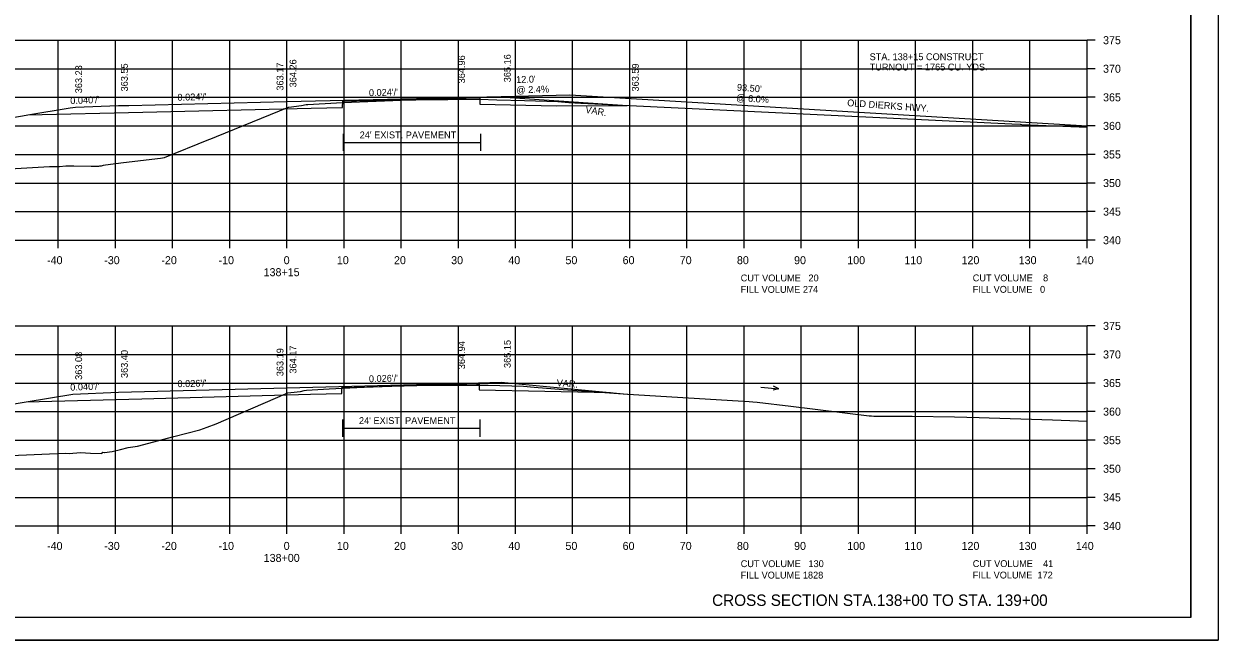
# Model space of a CAD drawing. Extents: x 1374859 to 1376773, y 382242 to 389804.
# Drawn here: x 1376088.6 to 1376297.5, y 385655.1 to 385763 of the extents above; entities that cross this region are included whole.
import ezdxf

# ---------------------------------------------------------------- set-up
doc = ezdxf.new("R2010")
doc.units = 0
for name, color, linetype in [('R_Axis', 7, 'Continuous'), ('R_Axis Annot', 7, 'Continuous'), ('R_Border', 7, 'Continuous'), ('R_Border Notes', 7, 'Continuous'), ('R_Draft', 7, 'Continuous'), ('R_Drive', 7, 'Continuous'), ('R_Exist Surface', 7, 'Continuous'), ('R_Fin Surface', 7, 'Continuous'), ('R_Grid', 7, 'Continuous'), ('R_No Plot', 7, 'Continuous'), ('R_Water', 7, 'Continuous'), ('R_Water Annot', 7, 'Continuous'), ('R_Xsect Elev', 7, 'Continuous'), ('R_Xsect Slope', 7, 'Continuous')]:
    doc.layers.add(name, color=color, linetype=linetype)

msp = doc.modelspace()

# ---------------------------------------------------------------- linework, layer by layer
at = {"layer": 'R_Axis'}
for p, q in [((1376274.57, 385725.13), (1376274.57, 385760.13)), ((1376275.97, 385760.13), (1376274.57, 385760.13)), ((1376275.97, 385755.13), (1376274.57, 385755.13)), ((1376275.97, 385750.13), (1376274.57, 385750.13)), ((1376275.97, 385745.13), (1376274.57, 385745.13)), ((1376275.97, 385740.13), (1376274.57, 385740.13)), ((1376275.97, 385735.13), (1376274.57, 385735.13)), ((1376275.97, 385730.13), (1376274.57, 385730.13)), ((1375994.57, 385725.13), (1376274.57, 385725.13)), ((1376094.57, 385723.73), (1376094.57, 385725.13)), ((1376104.57, 385723.73), (1376104.57, 385725.13)), ((1376114.57, 385723.73), (1376114.57, 385725.13)), ((1376124.57, 385723.73), (1376124.57, 385725.13)), ((1376134.57, 385723.73), (1376134.57, 385725.13)), ((1376144.57, 385723.73), (1376144.57, 385725.13)), ((1376154.57, 385723.73), (1376154.57, 385725.13)), ((1376164.57, 385723.73), (1376164.57, 385725.13)), ((1376174.57, 385723.73), (1376174.57, 385725.13)), ((1376184.57, 385723.73), (1376184.57, 385725.13)), ((1376194.57, 385723.73), (1376194.57, 385725.13)), ((1376204.57, 385723.73), (1376204.57, 385725.13)), ((1376214.57, 385723.73), (1376214.57, 385725.13)), ((1376224.57, 385723.73), (1376224.57, 385725.13)), ((1376234.57, 385723.73), (1376234.57, 385725.13)), ((1376244.57, 385723.73), (1376244.57, 385725.13)), ((1376254.57, 385723.73), (1376254.57, 385725.13)), ((1376264.57, 385723.73), (1376264.57, 385725.13)), ((1376274.57, 385723.73), (1376274.57, 385725.13)), ((1376275.97, 385725.13), (1376274.57, 385725.13)), ((1376274.57, 385675.13), (1376274.57, 385710.13)), ((1376275.97, 385710.13), (1376274.57, 385710.13)), ((1376275.97, 385705.13), (1376274.57, 385705.13)), ((1376275.97, 385700.13), (1376274.57, 385700.13)), ((1376275.97, 385695.13), (1376274.57, 385695.13)), ((1376275.97, 385690.13), (1376274.57, 385690.13)), ((1376275.97, 385685.13), (1376274.57, 385685.13)), ((1376275.97, 385680.13), (1376274.57, 385680.13)), ((1375994.57, 385675.13), (1376274.57, 385675.13)), ((1376094.57, 385673.73), (1376094.57, 385675.13)), ((1376104.57, 385673.73), (1376104.57, 385675.13)), ((1376114.57, 385673.73), (1376114.57, 385675.13)), ((1376124.57, 385673.73), (1376124.57, 385675.13)), ((1376134.57, 385673.73), (1376134.57, 385675.13)), ((1376144.57, 385673.73), (1376144.57, 385675.13)), ((1376154.57, 385673.73), (1376154.57, 385675.13)), ((1376164.57, 385673.73), (1376164.57, 385675.13)), ((1376174.57, 385673.73), (1376174.57, 385675.13)), ((1376184.57, 385673.73), (1376184.57, 385675.13)), ((1376194.57, 385673.73), (1376194.57, 385675.13)), ((1376204.57, 385673.73), (1376204.57, 385675.13)), ((1376214.57, 385673.73), (1376214.57, 385675.13)), ((1376224.57, 385673.73), (1376224.57, 385675.13)), ((1376234.57, 385673.73), (1376234.57, 385675.13)), ((1376244.57, 385673.73), (1376244.57, 385675.13)), ((1376254.57, 385673.73), (1376254.57, 385675.13)), ((1376264.57, 385673.73), (1376264.57, 385675.13)), ((1376274.57, 385673.73), (1376274.57, 385675.13)), ((1376275.97, 385675.13), (1376274.57, 385675.13))]:
    msp.add_line(p, q, dxfattribs=at)
at = {"layer": 'R_Border'}
for q in [(1376292.75, 385864.59), (1375976.57, 385659.13)]:
    msp.add_line((1376292.75, 385659.13), q, dxfattribs=at)
at = {"layer": 'R_Border Notes'}
for points in [[(1376144.44, 385743.74), (1376144.44, 385740.74)], [(1376168.45, 385743.74), (1376168.45, 385740.74)], [(1376144.44, 385742.24), (1376168.45, 385742.24)], [(1376144.31, 385693.74), (1376144.31, 385690.74)], [(1376168.31, 385693.74), (1376168.31, 385690.74)], [(1376144.31, 385692.24), (1376168.31, 385692.24)]]:
    msp.add_lwpolyline(points, dxfattribs=at)
at = {"layer": 'R_Drive'}
for p, q in [((1376172.09, 385750.28), (1376184.08, 385750.57)), ((1376184.08, 385750.57), (1376274.58, 385745.14))]:
    msp.add_line(p, q, dxfattribs=at)
at = {"layer": 'R_Exist Surface'}
for points in [[(1376084.05, 385737.52), (1376093.04, 385738.01), (1376094.78, 385738.04), (1376095.91, 385738.13), (1376097.28, 385738.16), (1376100.33, 385738.07), (1376100.8, 385738.11), (1376101.23, 385738.08), (1376101.72, 385738.08), (1376101.75, 385738.13), (1376101.81, 385738.11), (1376101.83, 385738.12), (1376102.15, 385738.15), (1376102.5, 385738.24), (1376102.83, 385738.32), (1376105.96, 385738.74), (1376112.44, 385739.47), (1376113.18, 385739.6), (1376120.94, 385742.73), (1376121.29, 385742.86), (1376122.28, 385743.29), (1376134.85, 385748.41), (1376134.91, 385748.42), (1376137.15, 385748.68), (1376137.96, 385748.85), (1376138.23, 385748.9), (1376143.23, 385749.17), (1376144.43, 385749.24), (1376150.18, 385749.47), (1376156.09, 385749.7), (1376157.11, 385749.71), (1376168.31, 385749.78), (1376171.29, 385749.71), (1376176.17, 385749.59), (1376181.95, 385749.38), (1376183.92, 385749.24), (1376185.98, 385749.11), (1376261.42, 385745.48), (1376262.84, 385745.41), (1376262.92, 385745.41), (1376263.17, 385745.4), (1376274.57, 385744.91)], [(1376086.27, 385687.48), (1376095.78, 385687.84), (1376096.48, 385687.82), (1376098.44, 385687.97), (1376100.19, 385687.85), (1376102.2, 385687.83), (1376102.36, 385688.05), (1376102.59, 385687.95), (1376102.67, 385688), (1376103.98, 385688.14), (1376105.45, 385688.49), (1376106.8, 385688.86), (1376108.41, 385689.07), (1376114.81, 385690.79), (1376119.35, 385691.94), (1376120.6, 385692.43), (1376122.22, 385693.02), (1376132.57, 385697.51), (1376134.76, 385698.4), (1376135.26, 385698.46), (1376136.98, 385698.68), (1376137.57, 385698.8), (1376137.98, 385698.89), (1376141.99, 385699.12), (1376144.31, 385699.25), (1376148.08, 385699.4), (1376155.98, 385699.72), (1376167.75, 385699.77), (1376168.38, 385699.78), (1376169.81, 385699.74), (1376175.96, 385699.57), (1376177.83, 385699.39), (1376182.92, 385699), (1376194.23, 385698.18), (1376215.43, 385696.89), (1376216.07, 385696.86), (1376216.86, 385696.81), (1376222.75, 385696.08), (1376236.47, 385694.41), (1376236.84, 385694.38), (1376237.29, 385694.35), (1376243.08, 385694.36), (1376244, 385694.36), (1376251.37, 385694.22), (1376255.7, 385694.09), (1376257.44, 385694.03), (1376268.52, 385693.67), (1376274.57, 385693.46)]]:
    msp.add_lwpolyline(points, dxfattribs=at)
at = {"layer": 'R_Fin Surface'}
for points in [[(1376034.36, 385737.21), (1376034.92, 385737.02), (1376043.5, 385734.16), (1376045.48, 385734.82), (1376075.09, 385744.69), (1376088.33, 385746.9), (1376089.22, 385747.05), (1376096.63, 385748.28), (1376097.09, 385748.36), (1376097.57, 385748.38), (1376105.09, 385748.68), (1376106.89, 385748.71), (1376134.59, 385749.38), (1376162.29, 385750.06), (1376164.09, 385750.09), (1376164.57, 385750.1), (1376172.09, 385750.28), (1376172.74, 385750.17), (1376194.09, 385748.72)], [(1376089.24, 385747.05), (1376109.35, 385747.53), (1376138.83, 385748.24), (1376144.33, 385748.37), (1376144.34, 385749.45), (1376168.34, 385750.02), (1376168.35, 385748.94), (1376181.72, 385748.67), (1376194.09, 385748.72)], [(1376034.32, 385687.38), (1376043.96, 385684.16), (1376075.09, 385694.54), (1376088.98, 385696.86), (1376097.09, 385698.21), (1376105.09, 385698.53), (1376134.59, 385699.3), (1376164.09, 385700.07), (1376172.09, 385700.28), (1376194.09, 385698.19)], [(1376088.98, 385696.86), (1376109.21, 385697.39), (1376138.69, 385698.16), (1376144.19, 385698.3), (1376144.2, 385699.38), (1376168.2, 385700.01), (1376168.21, 385698.92), (1376191.17, 385698.47)]]:
    msp.add_lwpolyline(points, dxfattribs=at)
at = {"layer": 'R_Grid'}
for p, q in [((1375994.57, 385760.13), (1376274.57, 385760.13)), ((1376094.57, 385725.13), (1376094.57, 385760.13)), ((1376104.57, 385725.13), (1376104.57, 385760.13)), ((1376114.57, 385725.13), (1376114.57, 385760.13)), ((1376124.57, 385725.13), (1376124.57, 385760.13)), ((1376134.57, 385725.13), (1376134.57, 385760.13)), ((1376144.57, 385725.13), (1376144.57, 385760.13)), ((1376154.57, 385725.13), (1376154.57, 385760.13)), ((1376164.57, 385725.13), (1376164.57, 385760.13)), ((1376174.57, 385725.13), (1376174.57, 385760.13)), ((1376184.57, 385725.13), (1376184.57, 385760.13)), ((1376194.57, 385725.13), (1376194.57, 385760.13)), ((1376204.57, 385725.13), (1376204.57, 385760.13)), ((1376214.57, 385725.13), (1376214.57, 385760.13)), ((1376224.57, 385725.13), (1376224.57, 385760.13)), ((1376234.57, 385725.13), (1376234.57, 385760.13)), ((1376244.57, 385725.13), (1376244.57, 385760.13)), ((1376254.57, 385725.13), (1376254.57, 385760.13)), ((1376264.57, 385725.13), (1376264.57, 385760.13)), ((1376274.57, 385725.13), (1376274.57, 385760.13)), ((1375994.57, 385755.13), (1376274.57, 385755.13)), ((1375994.57, 385750.13), (1376274.57, 385750.13)), ((1375994.57, 385745.13), (1376274.57, 385745.13)), ((1375994.57, 385740.13), (1376274.57, 385740.13)), ((1375994.57, 385735.13), (1376274.57, 385735.13)), ((1375994.57, 385730.13), (1376274.57, 385730.13)), ((1375994.57, 385725.13), (1376274.57, 385725.13)), ((1375994.57, 385710.13), (1376274.57, 385710.13)), ((1376094.57, 385675.13), (1376094.57, 385710.13)), ((1376104.57, 385675.13), (1376104.57, 385710.13)), ((1376114.57, 385675.13), (1376114.57, 385710.13)), ((1376124.57, 385675.13), (1376124.57, 385710.13)), ((1376134.57, 385675.13), (1376134.57, 385710.13)), ((1376144.57, 385675.13), (1376144.57, 385710.13)), ((1376154.57, 385675.13), (1376154.57, 385710.13)), ((1376164.57, 385675.13), (1376164.57, 385710.13)), ((1376174.57, 385675.13), (1376174.57, 385710.13)), ((1376184.57, 385675.13), (1376184.57, 385710.13)), ((1376194.57, 385675.13), (1376194.57, 385710.13)), ((1376204.57, 385675.13), (1376204.57, 385710.13)), ((1376214.57, 385675.13), (1376214.57, 385710.13)), ((1376224.57, 385675.13), (1376224.57, 385710.13)), ((1376234.57, 385675.13), (1376234.57, 385710.13)), ((1376244.57, 385675.13), (1376244.57, 385710.13)), ((1376254.57, 385675.13), (1376254.57, 385710.13)), ((1376264.57, 385675.13), (1376264.57, 385710.13)), ((1376274.57, 385675.13), (1376274.57, 385710.13)), ((1375994.57, 385705.13), (1376274.57, 385705.13)), ((1375994.57, 385700.13), (1376274.57, 385700.13)), ((1375994.57, 385695.13), (1376274.57, 385695.13)), ((1375994.57, 385690.13), (1376274.57, 385690.13)), ((1375994.57, 385685.13), (1376274.57, 385685.13)), ((1375994.57, 385680.13), (1376274.57, 385680.13)), ((1375994.57, 385675.13), (1376274.57, 385675.13))]:
    msp.add_line(p, q, dxfattribs=at)
at = {"layer": 'R_No Plot'}
msp.add_line((1375964.17, 385655.15), (1376297.5, 385655.15), dxfattribs=at)
for points in [[(1375964.16, 385868.48), (1376297.5, 385868.48), (1376297.5, 385655.15), (1375964.16, 385655.15)], [(1376210.49, 385864.59), (1376210.49, 385854.71), (1376246.22, 385854.71), (1376246.22, 385851.79), (1376269.42, 385851.79), (1376269.42, 385827.46), (1376292.75, 385827.46), (1376292.75, 385659.13), (1375976.57, 385659.13), (1375976.57, 385864.59)]]:
    msp.add_lwpolyline(points, close=True, dxfattribs=at)
at = {"layer": 'R_Water Annot'}
for p, q in [((1376217.5, 385699.43), (1376220.63, 385699.12)), ((1376220.63, 385699.12), (1376219.71, 385699.56)), ((1376220.63, 385699.12), (1376219.64, 385698.87))]:
    msp.add_line(p, q, dxfattribs=at)

# ---------------------------------------------------------------- texts
at = {"layer": 'R_Axis Annot'}
for s, height, p in [('375', 1.4, (1376277.37, 385759.43)), ('370', 1.4, (1376277.37, 385754.43)), ('365', 1.4, (1376277.37, 385749.43)), ('360', 1.4, (1376277.37, 385744.43)), ('355', 1.4, (1376277.37, 385739.43)), ('350', 1.4, (1376277.37, 385734.43)), ('345', 1.4, (1376277.37, 385729.43)), ('340', 1.4, (1376277.37, 385724.43)), ('-40', 1.4, (1376092.61, 385720.93)), ('-30', 1.4, (1376102.61, 385720.93)), ('-20', 1.4, (1376112.61, 385720.93)), ('-10', 1.4, (1376122.61, 385720.93)), ('0', 1.4, (1376134.01, 385720.93)), ('10', 1.4, (1376143.31, 385720.93)), ('20', 1.4, (1376153.31, 385720.93)), ('30', 1.4, (1376163.31, 385720.93)), ('40', 1.4, (1376173.31, 385720.93)), ('50', 1.4, (1376183.31, 385720.93)), ('60', 1.4, (1376193.31, 385720.93)), ('70', 1.4, (1376203.31, 385720.93)), ('80', 1.4, (1376213.31, 385720.93)), ('90', 1.4, (1376223.31, 385720.93)), ('100', 1.4, (1376232.61, 385720.93)), ('110', 1.4, (1376242.61, 385720.93)), ('120', 1.4, (1376252.61, 385720.93)), ('130', 1.4, (1376262.61, 385720.93)), ('140', 1.4, (1376272.61, 385720.93)), ('138+15', 1.4, (1376130.5, 385718.83)), ('CUT VOLUME   20', 1.2, (1376213.97, 385717.92)), ('CUT VOLUME    8', 1.2, (1376254.57, 385717.93)), ('FILL VOLUME 274', 1.2, (1376213.97, 385715.92)), ('FILL VOLUME   0', 1.2, (1376254.57, 385715.93)), ('375', 1.4, (1376277.37, 385709.43)), ('370', 1.4, (1376277.37, 385704.43)), ('365', 1.4, (1376277.37, 385699.43)), ('360', 1.4, (1376277.37, 385694.43)), ('355', 1.4, (1376277.37, 385689.43)), ('350', 1.4, (1376277.37, 385684.43)), ('345', 1.4, (1376277.37, 385679.43)), ('340', 1.4, (1376277.37, 385674.43)), ('-40', 1.4, (1376092.61, 385670.93)), ('-30', 1.4, (1376102.61, 385670.93)), ('-20', 1.4, (1376112.61, 385670.93)), ('-10', 1.4, (1376122.61, 385670.93)), ('0', 1.4, (1376134.01, 385670.93)), ('10', 1.4, (1376143.31, 385670.93)), ('20', 1.4, (1376153.31, 385670.93)), ('30', 1.4, (1376163.31, 385670.93)), ('40', 1.4, (1376173.31, 385670.93)), ('50', 1.4, (1376183.31, 385670.93)), ('60', 1.4, (1376193.31, 385670.93)), ('70', 1.4, (1376203.31, 385670.93)), ('80', 1.4, (1376213.31, 385670.93)), ('90', 1.4, (1376223.31, 385670.93)), ('100', 1.4, (1376232.61, 385670.93)), ('110', 1.4, (1376242.61, 385670.93)), ('120', 1.4, (1376252.61, 385670.93)), ('130', 1.4, (1376262.61, 385670.93)), ('140', 1.4, (1376272.61, 385670.93)), ('138+00', 1.4, (1376130.51, 385668.83)), ('CUT VOLUME   130', 1.2, (1376213.97, 385667.92)), ('CUT VOLUME    41', 1.2, (1376254.57, 385667.93)), ('FILL VOLUME 1828', 1.2, (1376213.97, 385665.92)), ('FILL VOLUME  172', 1.2, (1376254.57, 385665.93))]:
    msp.add_text(s, height=height, dxfattribs=at).set_placement(p)
at = {"layer": 'R_Border Notes'}
for p in [(1376147.31, 385742.95), (1376147.18, 385692.96)]:
    msp.add_text("24' EXIST. PAVEMENT", height=1.2, rotation=0, dxfattribs=at).set_placement(p)
at = {"layer": 'R_Draft'}
msp.add_text('CROSS SECTION STA.138+00 TO STA. 139+00', height=2, dxfattribs=at).set_placement((1376208.97, 385661.13))
at = {"layer": 'R_Water'}
for s, rotation, p in [("12.0'", 1.3998, (1376174.69, 385752.64)), ('@ 2.4%', 1.3998, (1376174.73, 385750.84)), ("93.50'", 355.9346, (1376213.28, 385751.3)), ('@ 6.0%', 355.9346, (1376213.15, 385749.51)), ('OLD DIERKS HWY.', 355.9346, (1376232.57, 385748.6))]:
    msp.add_text(s, height=1.2, rotation=rotation, dxfattribs=at).set_placement(p)
at = {"layer": 'R_Water Annot'}
for s, p in [('STA. 138+15 CONSTRUCT', (1376236.53, 385756.63)), ('TURNOUT = 1765 CU. YDS.', (1376236.53, 385754.83))]:
    msp.add_text(s, height=1.2, dxfattribs=at).set_placement(p)
at = {"layer": 'R_Xsect Elev'}
for s, p in [('363.55', (1376106.74, 385751.16)), ('363.17', (1376133.97, 385751.3)), ('364.26', (1376136.24, 385751.87)), ('364.96', (1376165.74, 385752.57)), ('365.16', (1376173.74, 385752.76)), ('363.59', (1376196.14, 385751.15)), ('363.23', (1376098.74, 385750.84)), ('363.40', (1376106.74, 385701.01)), ('363.19', (1376133.97, 385701.32)), ('364.17', (1376136.24, 385701.78)), ('364.94', (1376165.74, 385702.55)), ('365.15', (1376173.74, 385702.76)), ('363.08', (1376098.74, 385700.69))]:
    msp.add_text(s, height=1.2, rotation=90, dxfattribs=at).set_placement(p)
at = {"layer": 'R_Xsect Slope'}
for s, rotation, p in [("0.024'/'", 1.3723, (1376148.94, 385750.33)), ("0.040'/'", 2.2906, (1376096.69, 385748.94)), ("0.024'/'", 1.3723, (1376115.44, 385749.53)), ('VAR.', 350.5358, (1376186.73, 385747.44)), ("0.026'/'", 1.4948, (1376148.94, 385700.27)), ("0.040'/'", 2.2906, (1376096.69, 385698.79)), ("0.026'/'", 1.4948, (1376115.44, 385699.4)), ('VAR.', 355.4238, (1376181.73, 385699.6))]:
    msp.add_text(s, height=1.2, rotation=rotation, dxfattribs=at).set_placement(p)

doc.saveas('drawing.dxf')
